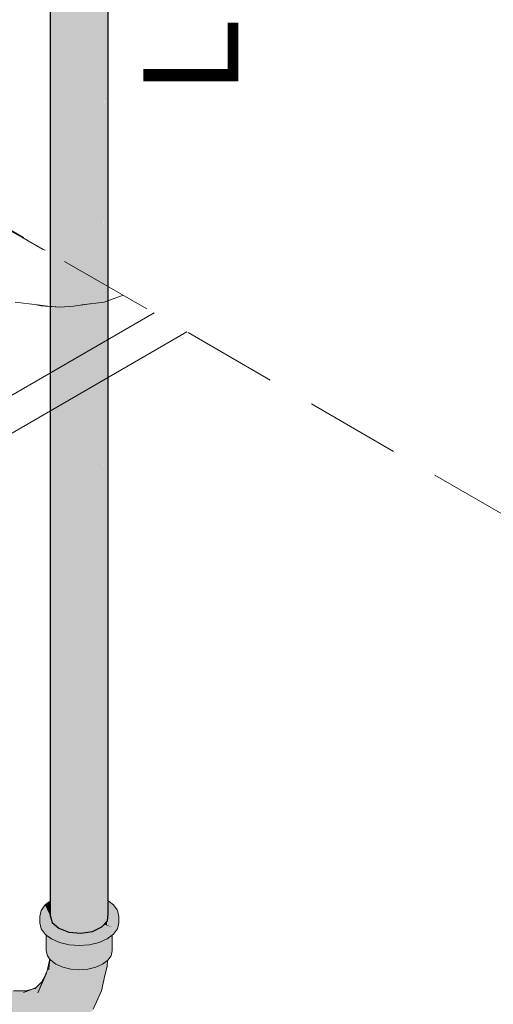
# Model space of a CAD drawing. Header units: millimetres. Extents: x 2 to 902, y -447 to 199.
# Tile 413 of 656: x 111.257 to 112.255, y 59.959 to 62.031. Entities that reach past the tile are written whole.
import ezdxf

# ---------------------------------------------------------------- set-up
doc = ezdxf.new("R2010")
doc.units = ezdxf.units.MM
doc.header["$MEASUREMENT"] = 0
doc.linetypes.add('JIS_02_2.0', pattern=[0.3, 0.2, -0.1])
doc.linetypes.add('NULL', pattern=[0])
for name, color, linetype, lineweight in [('AF-Condutos', 4, 'Continuous', 25), ('AF-Conexões', 9, 'Continuous', 18), ('AF-Textos conduto', 7, 'Continuous', 9), ('DI-Área do detalhe', 7, 'JIS_02_2.0', 9), ('IFC-Laje-Contorno', 134, 'Continuous', 5), ('IFC-Porta-Contorno', 142, 'Continuous', 5)]:
    doc.layers.add(name, color=color, linetype=linetype, lineweight=lineweight)
doc.styles.add('Arial', font='arial.ttf')

msp = doc.modelspace()

# ---------------------------------------------------------------- hatches: boundary and pattern name
at = {"layer": 'AF-Condutos', "linetype": 'Continuous'}
for points in [[(111.4433, 60.1497), (111.4433, 60.1769), (111.4433, 60.1774), (111.4433, 60.1813), (111.4433, 60.1844), (111.4433, 64.3257), (111.442, 60.1863), (111.442, 60.1816), (111.4422, 60.178), (111.442, 60.1816), (111.442, 60.178), (111.4422, 60.1778), (111.442, 60.178), (111.442, 60.1779)], [(111.3217, 60.1765), (111.3217, 60.146), (111.3257, 60.1315), (111.3395, 60.1191), (111.3609, 60.1111), (111.3861, 60.1088), (111.3868, 60.2253), (111.3861, 60.2248), (111.3868, 60.2253), (111.3861, 64.2848), (111.3615, 60.2063), (111.3609, 60.2059), (111.3615, 60.2063), (111.3609, 64.2871), (111.3399, 60.1901), (111.3395, 60.1898), (111.3399, 60.1901), (111.3395, 64.2951), (111.3258, 60.1795), (111.3257, 60.1794), (111.3258, 60.1795), (111.3257, 64.3075)], [(111.4306, 60.1831), (111.4306, 60.1843), (111.4306, 60.2583), (111.4304, 64.2979), (111.4304, 60.2581), (111.4304, 64.2979), (111.4246, 60.2537), (111.4304, 60.1844), (111.4246, 60.2537), (111.4304, 64.2979), (111.4113, 60.2437), (111.4245, 60.1858), (111.4304, 60.1831), (111.4245, 60.1858), (111.4113, 60.2437), (111.411, 60.1917), (111.411, 60.189), (111.411, 60.2435), (111.4107, 64.2886), (111.4107, 60.2433), (111.4107, 64.2886), (111.3868, 60.2253), (111.4107, 60.1891), (111.3868, 60.2253), (111.3866, 60.1948), (111.3861, 60.1088), (111.4107, 60.1126), (111.4304, 60.1219), (111.442, 60.135), (111.442, 60.178), (111.4309, 60.1829), (111.4417, 60.1781), (111.442, 60.178), (111.4416, 60.1782), (111.442, 60.178), (111.442, 60.1816), (111.442, 60.1863), (111.442, 60.2668), (111.442, 64.311), (111.4308, 60.2584), (111.4307, 60.2021), (111.4349, 60.1833), (111.4307, 60.2021), (111.4306, 60.1865), (111.4306, 60.1843)], [(111.4306, 60.1843), (111.4308, 60.2584), (111.4304, 64.2979), (111.4306, 60.2583)], [(111.3217, 64.2871), (111.3217, 60.146), (111.3257, 64.2849), (111.3256, 64.2854), (111.324, 64.2861), (111.3217, 64.2878)], [(111.3258, 60.1795), (111.3395, 64.2793), (111.3257, 64.2854)], [(111.3395, 64.2789), (111.3399, 60.1901), (111.3608, 64.2698), (111.3608, 64.2738), (111.3566, 64.2748), (111.3412, 64.2785)], [(111.411, 60.189), (111.4113, 60.2437), (111.4107, 64.2886), (111.411, 60.2435)], [(111.4304, 64.2799), (111.4304, 64.2811), (111.4245, 64.2785), (111.4107, 64.2752), (111.4107, 64.2724), (111.4113, 60.2437)], [(111.4308, 60.2584), (111.4419, 64.2863), (111.4304, 64.2776)], [(111.442, 60.135), (111.4433, 64.2873), (111.442, 64.2863)], [(111.3609, 64.2704), (111.3615, 60.2063), (111.386, 64.2678), (111.386, 64.2718), (111.386, 64.2723), (111.3829, 64.2721), (111.3802, 64.2723), (111.3641, 64.2735), (111.3807, 64.2719), (111.3641, 64.2735), (111.3613, 64.2737), (111.3717, 64.2712), (111.3613, 64.2737), (111.3609, 64.2738), (111.3609, 64.2737)], [(111.4106, 64.2742), (111.4106, 64.2752), (111.4044, 64.2737), (111.3861, 64.2723), (111.3861, 64.2693), (111.3868, 60.2253)], [(111.442, 60.178), (111.442, 60.135), (111.4433, 60.1497)]]:
    msp.add_hatch(color=151, dxfattribs=at).paths.add_polyline_path(points)
at = {"layer": 'AF-Conexões', "linetype": 'Continuous'}
for points in [[(111.3217, 60.1747), (111.3217, 60.1764), (111.3148, 60.1712), (111.3161, 60.1664), (111.3217, 60.1645), (111.3217, 60.1646)], [(111.4433, 60.1769), (111.4433, 60.1765), (111.4433, 60.1755), (111.4433, 60.1716), (111.4433, 60.1711), (111.4433, 60.1681), (111.4433, 60.1673), (111.4433, 60.1597), (111.4433, 60.1497), (111.442, 60.135), (111.4433, 60.1365), (111.442, 60.135), (111.4417, 60.1347), (111.4413, 60.1269), (111.4412, 60.1262), (111.4415, 60.1271), (111.4433, 60.1323), (111.4435, 60.1367), (111.4433, 60.1323), (111.4415, 60.1271), (111.4433, 60.1279), (111.4415, 60.1271), (111.4412, 60.1262), (111.4433, 60.1252), (111.4438, 60.1282), (111.4433, 60.1252), (111.4524, 60.1212), (111.4442, 60.1283), (111.4458, 60.1393), (111.4442, 60.1283), (111.4524, 60.1212), (111.4524, 60.1322), (111.4502, 60.1311), (111.4524, 60.1322), (111.4478, 60.1416), (111.4524, 60.1322), (111.4524, 60.1212), (111.4524, 60.1209), (111.4524, 60.1212), (111.4385, 60.1257), (111.4384, 60.1256), (111.4382, 60.1255), (111.4384, 60.1256), (111.4385, 60.1257), (111.4348, 60.1268), (111.4347, 60.1267), (111.4304, 60.1219), (111.4107, 60.1126), (111.4241, 60.1147), (111.4107, 60.1126), (111.4077, 60.1122), (111.4086, 60.1117), (111.4171, 60.1068), (111.4449, 60.1179), (111.4171, 60.1068), (111.4187, 60.1058), (111.4278, 60.105), (111.4187, 60.1058), (111.4077, 60.1122), (111.4071, 60.1121), (111.3861, 60.1088), (111.3689, 60.1104), (111.3685, 60.1104), (111.3669, 60.1106), (111.3636, 60.1109), (111.3609, 60.1111), (111.346, 60.1167), (111.3395, 60.1191), (111.3292, 60.1283), (111.3322, 60.1219), (111.3471, 60.1124), (111.3502, 60.1121), (111.355, 60.1117), (111.3655, 60.1094), (111.355, 60.1117), (111.3502, 60.1121), (111.3471, 60.1124), (111.3322, 60.1219), (111.3361, 60.1134), (111.3443, 60.1126), (111.3361, 60.1134), (111.3412, 60.1025), (111.3618, 60.0993), (111.3829, 60.0961), (111.3719, 60.107), (111.3722, 60.1067), (111.3726, 60.1067), (111.3729, 60.1066), (111.3865, 60.1088), (111.3729, 60.1066), (111.3726, 60.1067), (111.3722, 60.1067), (111.3829, 60.0961), (111.3958, 60.0981), (111.4245, 60.1025), (111.4184, 60.1059), (111.4245, 60.1025), (111.4282, 60.105), (111.4488, 60.1185), (111.4524, 60.1191), (111.4488, 60.1185), (111.4282, 60.105), (111.4245, 60.1025), (111.4287, 60.1049), (111.4524, 60.1186), (111.4535, 60.1193), (111.455, 60.1201), (111.4584, 60.1349), (111.4564, 60.134), (111.4584, 60.1349), (111.4633, 60.1566), (111.4524, 60.1468), (111.4633, 60.1566), (111.4618, 60.1574), (111.4613, 60.1569), (111.4524, 60.1583), (111.4442, 60.1595), (111.4449, 60.1672), (111.4452, 60.1702), (111.4449, 60.1672), (111.4442, 60.1595), (111.4613, 60.1569), (111.4618, 60.1574), (111.4633, 60.1566), (111.4619, 60.1576), (111.4633, 60.1566), (111.4621, 60.1578), (111.4456, 60.1743), (111.4621, 60.1578), (111.4633, 60.1566), (111.4623, 60.158), (111.455, 60.1682), (111.4457, 60.1752)], [(111.3107, 60.1682), (111.3024, 60.1566), (111.2996, 60.1441), (111.2996, 60.1305), (111.3024, 60.1181), (111.3107, 60.1065), (111.3133, 60.1046), (111.3133, 60.1072), (111.3133, 60.1182), (111.3107, 60.1201), (111.3024, 60.1317), (111.3107, 60.1201), (111.3133, 60.1182), (111.3133, 60.1208), (111.3133, 60.1182), (111.3133, 60.1072), (111.3133, 60.1046), (111.324, 60.0965), (111.3412, 60.0889), (111.3613, 60.0841), (111.3613, 60.0977), (111.3613, 60.0841), (111.3829, 60.0825), (111.4044, 60.0841), (111.4044, 60.0977), (111.4044, 60.0841), (111.4245, 60.0889), (111.4417, 60.0965), (111.4524, 60.1046), (111.4524, 60.1155), (111.4524, 60.1182), (111.4417, 60.1101), (111.4524, 60.1182), (111.4524, 60.1155), (111.4524, 60.1046), (111.455, 60.1065), (111.4633, 60.1181), (111.4661, 60.1305), (111.4661, 60.1441), (111.4633, 60.1317), (111.4661, 60.1441), (111.4633, 60.1566), (111.455, 60.1201), (111.4524, 60.1186), (111.4245, 60.1025), (111.3829, 60.0961), (111.3412, 60.1025), (111.324, 60.1101), (111.3133, 60.1569)], [(111.3107, 60.1682), (111.3161, 60.1664), (111.3148, 60.1712)], [(111.323, 60.1338), (111.324, 60.1101), (111.3326, 60.1063), (111.3412, 60.1025), (111.3292, 60.1283), (111.3257, 60.1315), (111.3227, 60.1424), (111.3107, 60.1682), (111.3174, 60.1388), (111.324, 60.1101)], [(111.3107, 60.1682), (111.3217, 60.1445), (111.3227, 60.1424), (111.3217, 60.146), (111.3217, 60.1572), (111.3175, 60.1614), (111.3217, 60.1591), (111.3217, 60.1618), (111.3166, 60.1648), (111.3217, 60.1632), (111.3217, 60.1645), (111.3161, 60.1664)], [(111.3166, 60.1648), (111.3217, 60.1618), (111.3217, 60.162)], [(111.3166, 60.1648), (111.3217, 60.162), (111.3217, 60.1629), (111.3217, 60.1631)], [(111.3175, 60.1614), (111.3217, 60.1572), (111.3217, 60.1582), (111.3217, 60.1591)], [(111.4412, 60.1269), (111.4417, 60.1347), (111.4362, 60.1284), (111.435, 60.127), (111.4387, 60.1258), (111.4524, 60.1212), (111.4404, 60.1265)], [(111.4387, 60.1258), (111.435, 60.127), (111.4348, 60.1268), (111.4385, 60.1257), (111.4524, 60.1212)], [(111.4412, 60.1262), (111.4412, 60.1269), (111.4404, 60.1265)], [(111.3148, 60.1034), (111.3133, 60.1046), (111.3133, 60.0717), (111.3157, 60.0613), (111.3204, 60.0548), (111.3206, 60.058), (111.3215, 60.0717), (111.3206, 60.058), (111.3204, 60.0548), (111.3205, 60.0546), (111.3211, 60.0576), (111.3205, 60.0546), (111.3208, 60.0541), (111.3226, 60.0516), (111.3226, 60.0643), (111.3226, 60.0736), (111.3226, 60.0871), (111.3226, 60.0975), (111.321, 60.0988), (111.3157, 60.1028)], [(111.3275, 60.0938), (111.3273, 60.0951), (111.324, 60.0965), (111.3233, 60.097), (111.3233, 60.0968), (111.3233, 60.097), (111.3226, 60.0975), (111.3226, 60.0971), (111.3226, 60.0871), (111.3226, 60.0516), (111.3312, 60.0911), (111.3317, 60.0931), (111.3282, 60.0947), (111.3273, 60.0951)], [(111.3317, 60.0931), (111.3226, 60.0516), (111.3337, 60.0433), (111.3337, 60.0922)], [(111.3337, 60.0907), (111.3337, 60.0433), (111.3456, 60.0869), (111.3459, 60.0878), (111.3448, 60.088), (111.3412, 60.0889), (111.3337, 60.0922)], [(111.4009, 60.0838), (111.3984, 60.0836), (111.3829, 60.0825), (111.3829, 60.0904), (111.3803, 60.0823), (111.3648, 60.0329), (111.3829, 60.0316), (111.4009, 60.0329), (111.4176, 60.037), (111.4032, 60.084)], [(111.432, 60.0907), (111.432, 60.0922), (111.4245, 60.0889), (111.4198, 60.0878), (111.4201, 60.0869), (111.432, 60.0433)], [(111.4424, 60.0511), (111.4431, 60.0601), (111.4431, 60.0971), (111.4431, 60.0975), (111.4417, 60.0965), (111.4407, 60.0961), (111.4407, 60.0957), (111.432, 60.0433)], [(111.432, 60.0433), (111.4407, 60.0961), (111.432, 60.0922)], [(111.4515, 60.1039), (111.4501, 60.1028), (111.4481, 60.1014), (111.4478, 60.1011), (111.4464, 60.1), (111.4431, 60.0975), (111.4431, 60.0601), (111.4424, 60.0511), (111.4431, 60.0517), (111.4501, 60.0613), (111.4524, 60.0717), (111.4524, 60.1046)], [(111.3459, 60.0878), (111.3337, 60.0433), (111.3481, 60.0369), (111.3481, 60.0873)], [(111.3481, 60.0851), (111.3481, 60.0369), (111.3624, 60.0838), (111.3622, 60.084), (111.3613, 60.0841), (111.3481, 60.0873)], [(111.3625, 60.084), (111.3481, 60.0369), (111.3648, 60.0329), (111.3804, 60.0826), (111.3648, 60.0838)], [(111.3624, 60.0838), (111.3625, 60.084), (111.3622, 60.084)], [(111.4176, 60.0851), (111.4176, 60.0873), (111.4044, 60.0841), (111.4032, 60.084), (111.4033, 60.0838), (111.4176, 60.037)], [(111.4176, 60.0873), (111.4176, 60.037), (111.432, 60.0433), (111.4198, 60.0878)], [(111.1387, 60.0437), (111.1831, 60.0171), (111.1835, 60.0169), (111.1831, 60.0171), (111.1372, 60.0436), (111.1244, 60.0381), (111.1117, 60.0288), (111.0998, 60.0163), (111.0896, 60.0014), (111.092, 60.0048), (111.0959, 60.0106), (111.1092, 60.0382), (111.0981, 60.0191), (111.0853, 59.9969), (111.0786, 59.9852), (111.0836, 59.9925), (111.0844, 59.9937), (111.0836, 59.9925), (111.0786, 59.9852), (111.0675, 59.9661), (111.0661, 59.9524), (111.0747, 59.9704), (111.0661, 59.9524), (111.0655, 59.9473), (111.0788, 59.9749), (111.0818, 59.9851), (111.0769, 59.9686), (111.0752, 59.9529), (111.0769, 59.9392), (111.1171, 59.9102), (111.1229, 59.9127), (111.1238, 59.9131), (111.1229, 59.9127), (111.1171, 59.9102), (111.1328, 59.8989), (111.1278, 59.9098), (111.1273, 59.9145), (111.1262, 59.9235), (111.1278, 59.9098), (111.1278, 59.9392), (111.1328, 59.9557), (111.1278, 59.9392), (111.1406, 59.972), (111.1508, 59.9869), (111.1626, 59.9994), (111.1754, 60.0087), (111.1626, 59.9994), (111.1508, 59.9869), (111.1828, 60.0103), (111.1829, 60.0111), (111.1828, 60.0103), (111.1675, 59.9991), (111.1508, 59.9869), (111.1617, 59.992), (111.1508, 59.9869), (111.1448, 59.9782), (111.1406, 59.972), (111.1584, 59.9878), (111.1595, 59.9891), (111.1605, 59.9905), (111.1634, 59.9927), (111.1677, 59.9961), (111.1827, 60.0093), (111.1738, 60.0015), (111.1677, 59.9961), (111.1727, 59.9999), (111.1754, 60.002), (111.1776, 60.0029), (111.1795, 60.0053), (111.1776, 60.0029), (111.1797, 60.0037), (111.1812, 60.0066), (111.1825, 60.0076), (111.1812, 60.0066), (111.1797, 60.0037), (111.182, 60.0045), (111.1824, 60.0071), (111.1831, 60.0081), (111.1824, 60.0071), (111.182, 60.0045), (111.1822, 60.0046), (111.1754, 60.002), (111.1605, 59.9905), (111.1742, 59.9727), (111.1777, 59.9844), (111.1742, 59.9727), (111.1783, 59.9673), (111.1605, 59.9905), (111.1475, 59.9743), (111.1379, 59.9554), (111.1327, 59.9361), (111.1617, 59.9288), (111.1759, 59.9444), (111.1617, 59.9288), (111.1327, 59.9361), (111.1327, 59.9187), (111.1757, 59.8953), (111.2023, 59.8915), (111.1971, 59.9044), (111.185, 59.8992), (111.1642, 59.9084), (111.1825, 59.9003), (111.1894, 59.9053), (111.1825, 59.9003), (111.185, 59.8992), (111.1971, 59.9044), (111.1951, 59.9095), (111.1929, 59.915), (111.2023, 59.8915), (111.1757, 59.8953), (111.1756, 59.8953), (111.1754, 59.8951), (111.1756, 59.8953), (111.1327, 59.9187), (111.1724, 59.8939), (111.1327, 59.9187), (111.1379, 59.9054), (111.1696, 59.8927), (111.1712, 59.8921), (111.1731, 59.8935), (111.1712, 59.8921), (111.1824, 59.8876), (111.1712, 59.8921), (111.1682, 59.8899), (111.1712, 59.8921), (111.1696, 59.8927), (111.1379, 59.9054), (111.1475, 59.8976), (111.1635, 59.8901), (111.1665, 59.8887), (111.175, 59.8846), (111.1671, 59.8891), (111.1645, 59.8905), (111.1671, 59.8891), (111.175, 59.8846), (111.2244, 59.8691), (111.2125, 59.874), (111.2244, 59.8691), (111.2576, 59.8667), (111.2324, 59.8746), (111.2576, 59.8667), (111.2677, 59.8653), (111.2911, 59.8674), (111.267, 59.8745), (111.237, 59.8844), (111.2208, 59.8998), (111.237, 59.8844), (111.267, 59.8745), (111.2911, 59.8674), (111.3241, 59.8761), (111.351, 59.8874), (111.3725, 59.9032), (111.3457, 59.8895), (111.3018, 59.878), (111.3457, 59.8895), (111.3725, 59.9032), (111.3908, 59.9238), (111.3986, 59.93), (111.4118, 59.9486), (111.4299, 59.9875), (111.4369, 60.02), (111.4214, 59.9727), (111.4055, 59.9489), (111.3828, 59.9324), (111.3575, 59.9087), (111.3313, 59.8939), (111.3575, 59.9087), (111.3828, 59.9324), (111.4055, 59.9489), (111.4214, 59.9727), (111.4369, 60.02), (111.4164, 59.9781), (111.3867, 59.9619), (111.3705, 59.9403), (111.3366, 59.9218), (111.3191, 59.9063), (111.2819, 59.8885), (111.251, 59.8954), (111.2819, 59.8885), (111.3191, 59.9063), (111.3366, 59.9218), (111.3705, 59.9403), (111.3867, 59.9619), (111.3677, 59.9634), (111.3517, 59.9407), (111.3322, 59.9412), (111.3077, 59.9202), (111.2924, 59.9038), (111.2636, 59.913), (111.2924, 59.9038), (111.3077, 59.9202), (111.2878, 59.9214), (111.2738, 59.9314), (111.2382, 59.9171), (111.2126, 59.9254), (111.2382, 59.9171), (111.2738, 59.9314), (111.2878, 59.9214), (111.3077, 59.9202), (111.3322, 59.9412), (111.3517, 59.9407), (111.3677, 59.9634), (111.3367, 59.9687), (111.314, 59.9433), (111.3367, 59.9687), (111.3677, 59.9634), (111.3867, 59.9619), (111.4164, 59.9781), (111.4369, 60.02), (111.4413, 60.0384), (111.4424, 60.0511), (111.4412, 60.0502), (111.438, 60.0478), (111.4345, 60.0452), (111.4233, 60.0109), (111.4109, 60.0353), (111.4076, 60.0345), (111.4002, 59.9989), (111.3896, 60.0321), (111.3869, 60.0319), (111.3792, 60.0025), (111.3687, 60.0326), (111.366, 60.0328), (111.3574, 59.9879), (111.3464, 60.0377), (111.3398, 60.0095), (111.3456, 60.0343), (111.3341, 60.043), (111.3456, 60.0343), (111.3464, 60.0377), (111.3414, 60.0399), (111.334, 60.0432), (111.3337, 60.0433), (111.3312, 60.0452), (111.3314, 60.0443), (111.3312, 60.0452), (111.3311, 60.0445), (111.3264, 60.023), (111.3199, 59.9843), (111.3264, 60.023), (111.3246, 60.0489), (111.3245, 60.0502), (111.3226, 60.0516), (111.322, 60.0525), (111.3221, 60.052), (111.322, 60.0525), (111.322, 60.0521), (111.3188, 60.0318), (111.3205, 60.0546), (111.3151, 60.0298), (111.3093, 59.9976), (111.2958, 59.9835), (111.2989, 59.9603), (111.2684, 59.9471), (111.2725, 59.9489), (111.2796, 59.962), (111.2725, 59.9489), (111.2989, 59.9603), (111.2958, 59.9835), (111.2899, 59.981), (111.2823, 59.9778), (111.2711, 59.9731), (111.2612, 59.9689), (111.2561, 59.9579), (111.253, 59.9513), (111.2612, 59.9689), (111.282, 59.9905), (111.2652, 59.9841), (111.2521, 59.9833), (111.2373, 59.9825), (111.2388, 59.9802), (111.2428, 59.974), (111.235, 59.9599), (111.2313, 59.9403), (111.2067, 59.9455), (111.2166, 59.9434), (111.219, 59.9518), (111.2166, 59.9434), (111.2313, 59.9403), (111.235, 59.9599), (111.2221, 59.9619), (111.2229, 59.9647), (111.2221, 59.9619), (111.2226, 59.9619), (111.235, 59.9599), (111.2428, 59.974), (111.2373, 59.9825), (111.226, 59.9752), (111.2243, 59.9693), (111.224, 59.9685), (111.2243, 59.9693), (111.226, 59.9752), (111.2233, 59.9683), (111.226, 59.9752), (111.2238, 59.9738), (111.2252, 59.9747), (111.2245, 59.9803), (111.2252, 59.9747), (111.226, 59.9752), (111.227, 59.9784), (111.226, 59.9752), (111.2302, 59.9779), (111.2285, 59.9817), (111.2302, 59.9779), (111.2373, 59.9825), (111.2281, 59.9824), (111.2279, 59.9816), (111.2281, 59.9824), (111.2373, 59.9825), (111.2287, 59.9842), (111.2272, 59.9845), (111.2373, 59.9825), (111.24, 59.9845), (111.2379, 59.9865), (111.24, 59.9845), (111.2444, 59.9877), (111.2338, 59.9903), (111.2363, 59.9879), (111.2376, 59.9867), (111.237, 59.9872), (111.2365, 59.9877), (111.2363, 59.9879), (111.2358, 59.9877), (111.2363, 59.9879), (111.2338, 59.9903), (111.2258, 59.9922), (111.2254, 59.9884), (111.2256, 59.9881), (111.2282, 59.9877), (111.2332, 59.987), (111.2282, 59.9877), (111.2256, 59.9881), (111.2257, 59.9877), (111.2263, 59.9865), (111.2269, 59.9852), (111.2263, 59.9865), (111.2257, 59.9877), (111.2256, 59.9881), (111.2254, 59.9881), (111.2255, 59.9877), (111.2254, 59.9881), (111.2254, 59.9877), (111.2253, 59.9865), (111.2253, 59.9877), (111.2254, 59.9881), (111.2256, 59.9881), (111.2254, 59.9884), (111.2258, 59.9922), (111.2247, 59.9901), (111.2258, 59.9922), (111.2235, 59.9928), (111.2239, 59.9918), (111.2235, 59.9928), (111.223, 59.9929), (111.2232, 59.9917), (111.2236, 59.9882), (111.2238, 59.9877), (111.2252, 59.9877), (111.2238, 59.9877), (111.2246, 59.9864), (111.2252, 59.9865), (111.225, 59.9849), (111.2252, 59.9865), (111.2246, 59.9864), (111.2238, 59.9877), (111.2236, 59.9882), (111.2236, 59.9877), (111.2236, 59.9882), (111.2232, 59.9917), (111.223, 59.9929), (111.2226, 59.993), (111.1816, 59.9994), (111.207, 59.9885), (111.213, 59.9877), (111.2108, 59.9877), (111.2238, 59.9864), (111.2108, 59.9877), (111.2192, 59.9861), (111.224, 59.9851), (111.224, 59.9847), (111.224, 59.9851), (111.2108, 59.9877), (111.213, 59.9877), (111.207, 59.9885), (111.206, 59.9878), (111.194, 59.9786), (111.2244, 59.9813), (111.2247, 59.9813), (111.2245, 59.9811), (111.2088, 59.964), (111.2247, 59.9813), (111.194, 59.9786), (111.1809, 59.9951), (111.1811, 59.9948), (111.194, 59.9786), (111.207, 59.9885), (111.1821, 59.9992), (111.1816, 59.9994), (111.1813, 59.9966), (111.1816, 59.9994), (111.1818, 60.0008), (111.1816, 59.9994), (111.1821, 59.9993), (111.1825, 60.0007), (111.1821, 59.9993), (111.2226, 59.993), (111.223, 59.9932), (111.2232, 59.9934), (111.2226, 59.9964), (111.2229, 59.9941), (111.2226, 59.9964), (111.2226, 59.9947), (111.2226, 59.9964), (111.2217, 59.9966), (111.2216, 59.9966), (111.2047, 60.0011), (111.1878, 60.0055), (111.1876, 60.0055), (111.1828, 60.0017), (111.1876, 60.0055), (111.1878, 60.0055), (111.2047, 60.0011), (111.2216, 59.9966), (111.2217, 59.9966), (111.2226, 59.9964), (111.2226, 59.9967), (111.2215, 59.997), (111.1902, 60.0076), (111.1859, 60.006), (111.1839, 60.0052), (111.1834, 60.0084), (111.186, 60.0123), (111.1861, 60.0127), (111.186, 60.0123), (111.1834, 60.0084), (111.1839, 60.0052), (111.1848, 60.0056), (111.1852, 60.0098), (111.1848, 60.0056), (111.1855, 60.0099), (111.1856, 60.0111), (111.1855, 60.0099), (111.1848, 60.0056), (111.1869, 60.0111), (111.1848, 60.0056), (111.1865, 60.0062), (111.1876, 60.0116), (111.1868, 60.0079), (111.1865, 60.0062), (111.1875, 60.0066), (111.1902, 60.0076), (111.1911, 60.0075), (111.1927, 60.0074), (111.1929, 60.0073), (111.1922, 60.0083), (111.192, 60.0083), (111.1922, 60.0083), (111.1884, 60.0134), (111.1909, 60.0079), (111.1888, 60.0126), (111.1881, 60.0141), (111.1862, 60.0131), (111.1881, 60.0141), (111.1868, 60.0149), (111.1863, 60.0134), (111.183, 60.012), (111.1837, 60.0123), (111.1833, 60.0153), (111.1837, 60.0123), (111.1863, 60.0134), (111.1868, 60.0149), (111.1835, 60.0168), (111.1832, 60.0165), (111.1831, 60.017), (111.1832, 60.0165), (111.1835, 60.0168), (111.1868, 60.0149), (111.1881, 60.0141), (111.1868, 60.0151), (111.1836, 60.0177), (111.183, 60.0181), (111.183, 60.0181), (111.183, 60.018), (111.183, 60.0181)], [(111.3206, 60.0545), (111.3205, 60.0546), (111.3203, 60.0537), (111.3188, 60.0318), (111.322, 60.0525)], [(111.3203, 60.0537), (111.3205, 60.0546), (111.3204, 60.0548)], [(111.3264, 60.023), (111.3312, 60.0452), (111.3245, 60.0502)], [(111.3151, 60.0298), (111.3107, 60.0195), (111.3144, 60.0262)], [(111.3465, 60.0373), (111.3574, 59.9879), (111.3487, 60.0367), (111.3555, 60.0336), (111.3653, 60.0293), (111.3557, 60.0336), (111.3653, 60.0293), (111.366, 60.0327), (111.366, 60.0328), (111.3656, 60.0329), (111.3648, 60.0329), (111.3601, 60.0333), (111.3648, 60.0329), (111.3586, 60.0344), (111.3487, 60.0368), (111.3481, 60.0369), (111.3464, 60.0377)], [(111.3492, 60.0341), (111.3574, 59.9879), (111.3653, 60.0293), (111.3555, 60.0336), (111.3487, 60.0367)], [(111.3829, 60.0316), (111.3687, 60.0326), (111.3694, 60.0305), (111.3792, 60.0025), (111.3867, 60.0313), (111.3869, 60.0319)], [(111.4074, 60.0334), (111.4076, 60.0345), (111.4009, 60.0329), (111.3896, 60.0321), (111.3901, 60.0304), (111.4002, 59.9989)], [(111.4255, 60.0388), (111.4256, 60.0405), (111.4176, 60.037), (111.4109, 60.0353), (111.4115, 60.0342), (111.4233, 60.0109)], [(111.4342, 60.0443), (111.4345, 60.0452), (111.432, 60.0433), (111.4256, 60.0405), (111.4254, 60.0384), (111.4233, 60.0109)], [(111.2823, 59.9778), (111.2958, 59.9835), (111.3136, 60.0247), (111.3033, 60.0057)], [(111.3099, 60.0061), (111.3093, 59.9976), (111.3144, 60.0262), (111.3142, 60.0258), (111.3107, 60.0195), (111.2958, 59.9835), (111.3076, 59.9958), (111.3093, 59.9976)], [(111.2373, 59.9825), (111.2652, 59.9841), (111.2895, 59.9923), (111.2704, 59.9877), (111.2444, 59.9877)], [(111.2807, 59.9892), (111.2612, 59.9689), (111.2823, 59.9778), (111.2899, 59.9922), (111.2894, 59.9916), (111.2894, 59.992), (111.2887, 59.9918), (111.2873, 59.9913), (111.2887, 59.9918), (111.2894, 59.992), (111.2895, 59.9923), (111.288, 59.9919), (111.2895, 59.9923), (111.2897, 59.9934), (111.282, 59.9905)], [(111.2902, 59.9924), (111.2899, 59.9922), (111.2892, 59.9908), (111.2823, 59.9778), (111.2891, 59.9905), (111.2823, 59.9778), (111.2881, 59.9856), (111.294, 59.9933), (111.2901, 59.9922), (111.294, 59.9933), (111.2941, 59.9935), (111.2925, 59.993), (111.2941, 59.9935), (111.3033, 60.0057)], [(111.2902, 59.9924), (111.2895, 59.9923), (111.2894, 59.992), (111.2899, 59.9922)]]:
    msp.add_hatch(color=161, dxfattribs=at).paths.add_polyline_path(points)

# ---------------------------------------------------------------- linework, layer by layer
at = {"layer": 'AF-Condutos'}
for p, q in [((111.4433, 60.1844), (111.4433, 64.3257)), ((111.3217, 64.2871), (111.3217, 60.146)), ((111.4433, 60.1813), (111.4433, 60.1844)), ((111.4433, 60.1774), (111.4433, 60.1813)), ((111.4433, 60.1769), (111.4433, 60.1774)), ((111.4433, 60.1497), (111.4433, 60.1769)), ((111.3217, 60.146), (111.3257, 60.1315)), ((111.3257, 60.1315), (111.3395, 60.1191)), ((111.4304, 60.1219), (111.442, 60.135)), ((111.442, 60.135), (111.4433, 60.1497)), ((111.3395, 60.1191), (111.3609, 60.1111)), ((111.3609, 60.1111), (111.3861, 60.1088)), ((111.3861, 60.1088), (111.4107, 60.1126)), ((111.4107, 60.1126), (111.4304, 60.1219))]:
    msp.add_line(p, q, dxfattribs=at)
at = {"layer": 'AF-Conexões'}
for p, q in [((111.3217, 60.1764), (111.3148, 60.1712)), ((111.4457, 60.1752), (111.4433, 60.1769)), ((111.455, 60.1682), (111.4457, 60.1752)), ((111.3024, 60.1566), (111.2996, 60.1441)), ((111.3107, 60.1682), (111.3024, 60.1566)), ((111.3148, 60.1712), (111.3107, 60.1682)), ((111.4623, 60.158), (111.455, 60.1682)), ((111.4633, 60.1566), (111.4623, 60.158)), ((111.4661, 60.1441), (111.4633, 60.1566)), ((111.2996, 60.1441), (111.2996, 60.1305)), ((111.4661, 60.1305), (111.4661, 60.1441)), ((111.2996, 60.1305), (111.3024, 60.1181)), ((111.3024, 60.1181), (111.3107, 60.1065)), ((111.455, 60.1065), (111.4633, 60.1181)), ((111.4633, 60.1181), (111.4661, 60.1305)), ((111.3107, 60.1065), (111.3133, 60.1046)), ((111.3133, 60.1046), (111.324, 60.0965)), ((111.3133, 60.1046), (111.3133, 60.0717)), ((111.324, 60.0965), (111.3412, 60.0889)), ((111.4245, 60.0889), (111.4417, 60.0965)), ((111.4417, 60.0965), (111.4524, 60.1046)), ((111.4524, 60.1046), (111.455, 60.1065)), ((111.4524, 60.0717), (111.4524, 60.1046)), ((111.3133, 60.0717), (111.3157, 60.0613)), ((111.3412, 60.0889), (111.3613, 60.0841)), ((111.3613, 60.0841), (111.3829, 60.0825)), ((111.3829, 60.0825), (111.4044, 60.0841)), ((111.4044, 60.0841), (111.4245, 60.0889)), ((111.4501, 60.0613), (111.4524, 60.0717)), ((111.3205, 60.0546), (111.3151, 60.0298)), ((111.3157, 60.0613), (111.3204, 60.0548)), ((111.3203, 60.0537), (111.3188, 60.0318)), ((111.3204, 60.0548), (111.3203, 60.0537)), ((111.3204, 60.0548), (111.3205, 60.0546)), ((111.3205, 60.0546), (111.3208, 60.0541)), ((111.3208, 60.0541), (111.3226, 60.0516)), ((111.3226, 60.0516), (111.3337, 60.0433)), ((111.432, 60.0433), (111.4424, 60.0511)), ((111.4413, 60.0384), (111.4424, 60.0511)), ((111.4424, 60.0511), (111.4431, 60.0517)), ((111.4431, 60.0517), (111.4501, 60.0613)), ((111.3151, 60.0298), (111.3107, 60.0195)), ((111.3337, 60.0433), (111.3481, 60.0369)), ((111.3481, 60.0369), (111.3648, 60.0329)), ((111.3648, 60.0329), (111.3829, 60.0316)), ((111.3829, 60.0316), (111.4009, 60.0329)), ((111.4009, 60.0329), (111.4176, 60.037)), ((111.4176, 60.037), (111.432, 60.0433)), ((111.4369, 60.02), (111.4413, 60.0384)), ((111.2958, 59.9835), (111.3136, 60.0247)), ((111.3107, 60.0195), (111.2958, 59.9835)), ((111.3136, 60.0247), (111.3033, 60.0057)), ((111.4299, 59.9875), (111.4369, 60.02)), ((111.2704, 59.9877), (111.2444, 59.9877)), ((111.282, 59.9905), (111.2652, 59.9841)), ((111.2895, 59.9923), (111.2704, 59.9877)), ((111.2897, 59.9934), (111.282, 59.9905)), ((111.2894, 59.992), (111.2895, 59.9923)), ((111.2899, 59.9922), (111.2894, 59.9916)), ((111.2894, 59.992), (111.2899, 59.9922)), ((111.2894, 59.9916), (111.2894, 59.992)), ((111.2895, 59.9923), (111.2897, 59.9934)), ((111.2902, 59.9924), (111.2895, 59.9923)), ((111.2902, 59.9924), (111.2899, 59.9922)), ((111.3033, 60.0057), (111.2902, 59.9924)), ((111.4118, 59.9486), (111.4299, 59.9875))]:
    msp.add_line(p, q, dxfattribs=at)
at = {"layer": 'DI-Área do detalhe'}
msp.add_lwpolyline([(88.2228, 60.169), (100.9597, 67.5226), (116.4944, 58.5536), (103.7576, 51.2), (88.2228, 60.169)], dxfattribs=at)
at = {"layer": 'IFC-Laje-Contorno', "color": 7, "lineweight": 5}
for p, q in [((110.1881, 60.6332), (111.5403, 61.4139)), ((109.6598, 60.2482), (111.6096, 61.3739))]:
    msp.add_line(p, q, dxfattribs=at)
at = {"layer": 'IFC-Porta-Contorno', "color": 7, "lineweight": 5}
for p, q in [((111.307, 61.5472), (111.2031, 61.6072)), ((111.307, 61.5472), (111.2031, 61.6072)), ((111.307, 61.5472), (111.3111, 61.5462)), ((111.307, 61.5472), (111.3111, 61.5462)), ((111.4354, 61.4365), (111.4749, 61.4516)), ((111.4354, 61.4365), (111.4749, 61.4516)), ((111.4744, 61.4516), (111.4748, 61.4517)), ((111.4744, 61.4516), (111.4748, 61.4517)), ((111.4744, 61.4516), (111.4748, 61.4517)), ((111.4744, 61.4516), (111.4748, 61.4517)), ((111.2479, 61.4365), (111.2948, 61.4312)), ((111.2479, 61.4365), (111.2948, 61.4312)), ((111.2862, 61.4321), (111.3015, 61.429)), ((111.2862, 61.4321), (111.3015, 61.429)), ((111.2948, 61.4312), (111.3164, 61.428)), ((111.2948, 61.4312), (111.3164, 61.428)), ((111.3015, 61.429), (111.3417, 61.4258)), ((111.3015, 61.429), (111.3417, 61.4258)), ((111.3164, 61.428), (111.3417, 61.4258)), ((111.3164, 61.428), (111.3417, 61.4258)), ((111.3417, 61.4258), (111.3703, 61.4282)), ((111.3417, 61.4258), (111.3703, 61.4282)), ((111.3703, 61.4282), (111.4053, 61.4331)), ((111.3703, 61.4282), (111.4053, 61.4331)), ((111.3885, 61.4312), (111.4354, 61.4365)), ((111.3885, 61.4312), (111.4354, 61.4365))]:
    msp.add_line(p, q, dxfattribs=at)

# ---------------------------------------------------------------- texts
at = {"layer": 'AF-Textos conduto', "linetype": 'NULL', "insert": (111.7174, 62.2321), "char_height": 0.2, "width": 1.413415, "attachment_point": 8, "rotation": 90.0002, "line_spacing_factor": 0.6, "style": 'Arial'}
msp.add_mtext('L=1.1', dxfattribs=at)

doc.saveas('drawing.dxf')
